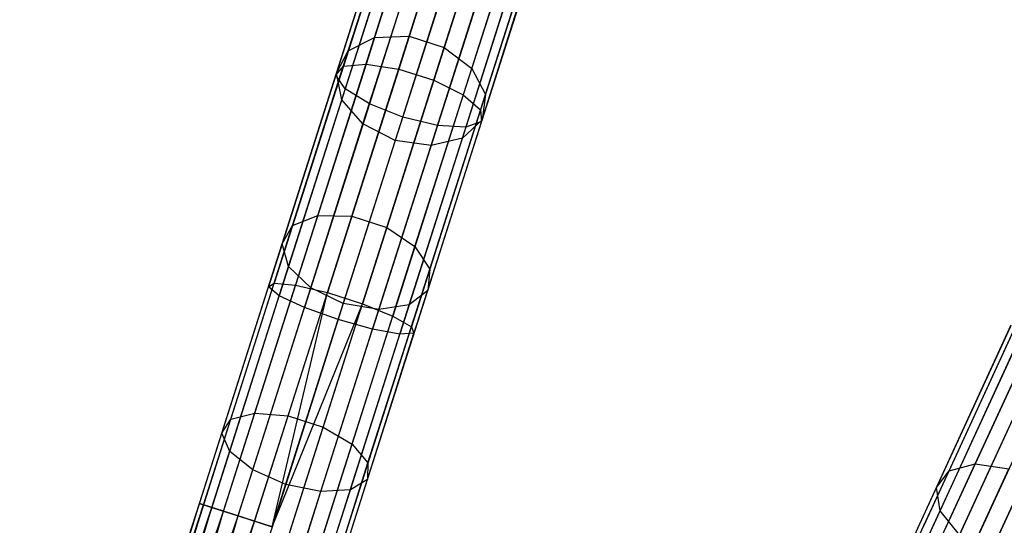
# Model space of a CAD drawing. Extents: x -91 to 91, y -91 to 262.
# Tile 415 of 480: x 18 to 30.8, y 66.86 to 73.43. Entities that reach past the tile are written whole.
import ezdxf

# ---------------------------------------------------------------- set-up
doc = ezdxf.new("R2010")
doc.units = 0
doc.header["$LTSCALE"] = 25.4
doc.layers.get('0').update_dxf_attribs({"linetype": 'CONTINUOUS'})

# ---------------------------------------------------------------- blocks, each defined once
blk = doc.blocks.new('ETE0_STL_1')
at = {"color": 0}
for p, q in [((23.07, 75.513, 171.657), (22.212, 72.822, 170.552)), ((23.07, 75.513, 171.657), (22.212, 72.822, 170.552)), ((23.38, 75.593, 171.302), (22.506, 72.849, 170.175)), ((23.38, 75.593, 171.302), (22.506, 72.849, 170.175)), ((23.813, 75.556, 171.101), (22.93, 72.783, 169.963)), ((23.813, 75.556, 171.101), (22.93, 72.783, 169.963)), ((24.269, 75.41, 171.101), (23.386, 72.638, 169.963)), ((24.269, 75.41, 171.101), (23.386, 72.638, 169.963)), ((22.952, 75.335, 172.085), (22.114, 72.706, 171.006)), ((22.952, 75.335, 172.085), (22.114, 72.706, 171.006)), ((22.616, 73.193, 315.182), (23.256, 75.204, 312.896)), ((22.616, 73.193, 315.182), (23.256, 75.204, 312.896)), ((23.065, 73.209, 315.345), (23.713, 75.241, 313.034)), ((23.065, 73.209, 315.345), (23.713, 75.241, 313.034)), ((24.644, 75.19, 171.302), (23.77, 72.447, 170.175)), ((24.644, 75.19, 171.302), (23.77, 72.447, 170.175)), ((23.055, 75.099, 172.489), (22.236, 72.529, 171.434)), ((23.055, 75.099, 172.489), (22.236, 72.529, 171.434)), ((22.275, 73.02, 314.894), (22.904, 74.992, 312.651)), ((22.275, 73.02, 314.894), (22.904, 74.992, 312.651)), ((23.521, 73.064, 315.345), (24.169, 75.096, 313.034)), ((23.521, 73.064, 315.345), (24.169, 75.096, 313.034)), ((24.851, 74.945, 171.657), (23.994, 72.254, 170.552)), ((24.851, 74.945, 171.657), (23.994, 72.254, 170.552)), ((23.355, 74.859, 172.775), (22.549, 72.332, 171.737)), ((23.355, 74.859, 172.775), (22.549, 72.332, 171.737)), ((23.879, 72.79, 315.182), (24.52, 74.801, 312.896)), ((23.879, 72.79, 315.182), (24.52, 74.801, 312.896)), ((22.122, 72.729, 314.547), (22.735, 74.655, 312.356)), ((22.122, 72.729, 314.547), (22.735, 74.655, 312.356)), ((22.982, 72.159, 171.847), (23.782, 74.671, 172.878)), ((22.982, 72.159, 171.847), (23.782, 74.671, 172.878)), ((24.844, 74.732, 172.085), (24.006, 72.103, 171.006)), ((24.844, 74.732, 172.085), (24.006, 72.103, 171.006)), ((24.24, 74.577, 172.775), (23.435, 72.049, 171.737)), ((24.24, 74.577, 172.775), (23.435, 72.049, 171.737)), ((24.623, 74.599, 172.489), (23.804, 72.03, 171.434)), ((24.623, 74.599, 172.489), (23.804, 72.03, 171.434)), ((24.057, 72.452, 314.894), (24.685, 74.424, 312.651)), ((24.057, 72.452, 314.894), (24.685, 74.424, 312.651)), ((22.191, 72.386, 314.219), (22.791, 74.269, 312.078)), ((22.191, 72.386, 314.219), (22.791, 74.269, 312.078)), ((24.013, 72.126, 314.547), (24.627, 74.052, 312.356)), ((24.013, 72.126, 314.547), (24.627, 74.052, 312.356)), ((22.466, 72.071, 313.987), (23.057, 73.923, 311.881)), ((22.466, 72.071, 313.987), (23.057, 73.923, 311.881)), ((23.759, 71.886, 314.219), (24.359, 73.769, 312.078)), ((23.759, 71.886, 314.219), (24.359, 73.769, 312.078)), ((23.472, 73.697, 311.809), (22.885, 71.856, 313.903)), ((23.472, 73.697, 311.809), (22.885, 71.856, 313.903)), ((23.352, 71.789, 313.987), (23.942, 73.641, 311.881)), ((23.352, 71.789, 313.987), (23.942, 73.641, 311.881)), ((22.32, 70.871, 317.311), (23.065, 73.209, 315.345)), ((22.32, 70.871, 317.311), (23.065, 73.209, 315.345)), ((22.616, 73.193, 315.182), (23.065, 73.209, 315.345)), ((22.616, 73.193, 315.182), (23.065, 73.209, 315.345)), ((23.065, 73.209, 315.345), (23.521, 73.064, 315.345)), ((23.065, 73.209, 315.345), (23.521, 73.064, 315.345)), ((21.878, 70.88, 317.127), (22.616, 73.193, 315.182)), ((21.878, 70.88, 317.127), (22.616, 73.193, 315.182)), ((22.275, 73.02, 314.894), (22.616, 73.193, 315.182)), ((22.275, 73.02, 314.894), (22.616, 73.193, 315.182)), ((21.552, 70.75, 316.802), (22.275, 73.02, 314.894)), ((21.552, 70.75, 316.802), (22.275, 73.02, 314.894)), ((22.122, 72.729, 314.547), (22.275, 73.02, 314.894)), ((22.122, 72.729, 314.547), (22.275, 73.02, 314.894)), ((22.776, 70.725, 317.311), (23.521, 73.064, 315.345)), ((22.776, 70.725, 317.311), (23.521, 73.064, 315.345)), ((23.521, 73.064, 315.345), (23.879, 72.79, 315.182)), ((23.521, 73.064, 315.345), (23.879, 72.79, 315.182)), ((22.212, 72.822, 170.552), (21.314, 70.004, 169.879)), ((22.212, 72.822, 170.552), (21.314, 70.004, 169.879)), ((22.506, 72.849, 170.175), (21.591, 69.977, 169.489)), ((22.506, 72.849, 170.175), (21.591, 69.977, 169.489)), ((22.114, 72.706, 171.006), (22.212, 72.822, 170.552)), ((22.114, 72.706, 171.006), (22.212, 72.822, 170.552)), ((22.212, 72.822, 170.552), (22.506, 72.849, 170.175)), ((22.212, 72.822, 170.552), (22.506, 72.849, 170.175)), ((22.506, 72.849, 170.175), (22.93, 72.783, 169.963)), ((22.506, 72.849, 170.175), (22.93, 72.783, 169.963)), ((22.114, 72.706, 171.006), (21.237, 69.954, 170.349)), ((22.114, 72.706, 171.006), (21.237, 69.954, 170.349)), ((21.415, 70.512, 316.41), (22.122, 72.729, 314.547)), ((21.415, 70.512, 316.41), (22.122, 72.729, 314.547)), ((22.93, 72.783, 169.963), (22.004, 69.88, 169.269)), ((22.93, 72.783, 169.963), (22.004, 69.88, 169.269)), ((22.236, 72.529, 171.434), (22.114, 72.706, 171.006)), ((22.236, 72.529, 171.434), (22.114, 72.706, 171.006)), ((22.191, 72.386, 314.219), (22.122, 72.729, 314.547)), ((22.191, 72.386, 314.219), (22.122, 72.729, 314.547)), ((22.93, 72.783, 169.963), (23.386, 72.638, 169.963)), ((22.93, 72.783, 169.963), (23.386, 72.638, 169.963)), ((23.142, 70.477, 317.127), (23.879, 72.79, 315.182)), ((23.142, 70.477, 317.127), (23.879, 72.79, 315.182)), ((23.879, 72.79, 315.182), (24.057, 72.452, 314.894)), ((23.879, 72.79, 315.182), (24.057, 72.452, 314.894)), ((23.386, 72.638, 169.963), (22.46, 69.735, 169.269)), ((23.386, 72.638, 169.963), (22.46, 69.735, 169.269)), ((23.386, 72.638, 169.963), (23.77, 72.447, 170.175)), ((23.386, 72.638, 169.963), (23.77, 72.447, 170.175)), ((22.236, 72.529, 171.434), (21.379, 69.839, 170.791)), ((22.236, 72.529, 171.434), (21.379, 69.839, 170.791)), ((22.549, 72.332, 171.737), (22.236, 72.529, 171.434)), ((22.549, 72.332, 171.737), (22.236, 72.529, 171.434)), ((23.77, 72.447, 170.175), (22.854, 69.574, 169.489)), ((23.77, 72.447, 170.175), (22.854, 69.574, 169.489)), ((23.333, 70.182, 316.802), (24.057, 72.452, 314.894)), ((23.333, 70.182, 316.802), (24.057, 72.452, 314.894)), ((23.77, 72.447, 170.175), (23.994, 72.254, 170.552)), ((23.77, 72.447, 170.175), (23.994, 72.254, 170.552)), ((24.057, 72.452, 314.894), (24.013, 72.126, 314.547)), ((24.057, 72.452, 314.894), (24.013, 72.126, 314.547)), ((21.5, 70.219, 316.041), (22.191, 72.386, 314.219)), ((21.5, 70.219, 316.041), (22.191, 72.386, 314.219)), ((22.549, 72.332, 171.737), (21.706, 69.686, 171.105)), ((22.549, 72.332, 171.737), (21.706, 69.686, 171.105)), ((22.466, 72.071, 313.987), (22.191, 72.386, 314.219)), ((22.466, 72.071, 313.987), (22.191, 72.386, 314.219)), ((22.982, 72.159, 171.847), (22.549, 72.332, 171.737)), ((22.982, 72.159, 171.847), (22.549, 72.332, 171.737)), ((23.994, 72.254, 170.552), (23.096, 69.436, 169.879)), ((23.994, 72.254, 170.552), (23.096, 69.436, 169.879)), ((23.994, 72.254, 170.552), (24.006, 72.103, 171.006)), ((23.994, 72.254, 170.552), (24.006, 72.103, 171.006)), ((21.787, 69.94, 315.779), (22.466, 72.071, 313.987)), ((21.787, 69.94, 315.779), (22.466, 72.071, 313.987)), ((22.144, 69.528, 171.219), (22.982, 72.159, 171.847)), ((22.144, 69.528, 171.219), (22.982, 72.159, 171.847)), ((22.885, 71.856, 313.903), (22.466, 72.071, 313.987)), ((22.885, 71.856, 313.903), (22.466, 72.071, 313.987)), ((23.435, 72.049, 171.737), (22.591, 69.403, 171.105)), ((23.435, 72.049, 171.737), (22.591, 69.403, 171.105)), ((23.435, 72.049, 171.737), (22.982, 72.159, 171.847)), ((23.435, 72.049, 171.737), (22.982, 72.159, 171.847)), ((24.006, 72.103, 171.006), (23.129, 69.351, 170.349)), ((24.006, 72.103, 171.006), (23.129, 69.351, 170.349)), ((23.307, 69.909, 316.41), (24.013, 72.126, 314.547)), ((23.307, 69.909, 316.41), (24.013, 72.126, 314.547)), ((23.804, 72.03, 171.434), (23.435, 72.049, 171.737)), ((23.804, 72.03, 171.434), (23.435, 72.049, 171.737)), ((24.013, 72.126, 314.547), (23.759, 71.886, 314.219)), ((24.013, 72.126, 314.547), (23.759, 71.886, 314.219)), ((24.006, 72.103, 171.006), (23.804, 72.03, 171.434)), ((24.006, 72.103, 171.006), (23.804, 72.03, 171.434)), ((23.804, 72.03, 171.434), (22.947, 69.34, 170.791)), ((23.804, 72.03, 171.434), (22.947, 69.34, 170.791)), ((22.885, 71.856, 313.903), (22.21, 69.737, 315.685)), ((22.885, 71.856, 313.903), (22.21, 69.737, 315.685)), ((22.672, 69.658, 315.779), (23.352, 71.789, 313.987)), ((22.672, 69.658, 315.779), (23.352, 71.789, 313.987)), ((23.352, 71.789, 313.987), (22.885, 71.856, 313.903)), ((23.352, 71.789, 313.987), (22.885, 71.856, 313.903)), ((23.068, 69.72, 316.041), (23.759, 71.886, 314.219)), ((23.068, 69.72, 316.041), (23.759, 71.886, 314.219)), ((23.759, 71.886, 314.219), (23.352, 71.789, 313.987)), ((23.759, 71.886, 314.219), (23.352, 71.789, 313.987)), ((21.061, 68.315, 318.688), (21.878, 70.88, 317.127)), ((21.061, 68.315, 318.688), (21.878, 70.88, 317.127)), ((21.494, 68.278, 318.888), (22.32, 70.871, 317.311)), ((21.494, 68.278, 318.888), (22.32, 70.871, 317.311)), ((21.552, 70.75, 316.802), (21.878, 70.88, 317.127)), ((21.552, 70.75, 316.802), (21.878, 70.88, 317.127)), ((21.878, 70.88, 317.127), (22.32, 70.871, 317.311)), ((21.878, 70.88, 317.127), (22.32, 70.871, 317.311)), ((22.32, 70.871, 317.311), (22.776, 70.725, 317.311)), ((22.32, 70.871, 317.311), (22.776, 70.725, 317.311)), ((20.75, 68.234, 318.333), (21.552, 70.75, 316.802)), ((20.75, 68.234, 318.333), (21.552, 70.75, 316.802)), ((21.415, 70.512, 316.41), (21.552, 70.75, 316.802)), ((21.415, 70.512, 316.41), (21.552, 70.75, 316.802)), ((21.95, 68.133, 318.888), (22.776, 70.725, 317.311)), ((21.95, 68.133, 318.888), (22.776, 70.725, 317.311)), ((22.776, 70.725, 317.311), (23.142, 70.477, 317.127)), ((22.776, 70.725, 317.311), (23.142, 70.477, 317.127)), ((20.632, 68.055, 317.905), (21.415, 70.512, 316.41)), ((20.632, 68.055, 317.905), (21.415, 70.512, 316.41)), ((21.5, 70.219, 316.041), (21.415, 70.512, 316.41)), ((21.5, 70.219, 316.041), (21.415, 70.512, 316.41)), ((22.324, 67.912, 318.688), (23.142, 70.477, 317.127)), ((22.324, 67.912, 318.688), (23.142, 70.477, 317.127)), ((23.142, 70.477, 317.127), (23.333, 70.182, 316.802)), ((23.142, 70.477, 317.127), (23.333, 70.182, 316.802)), ((20.734, 67.817, 317.503), (21.5, 70.219, 316.041)), ((20.734, 67.817, 317.503), (21.5, 70.219, 316.041)), ((21.787, 69.94, 315.779), (21.5, 70.219, 316.041)), ((21.787, 69.94, 315.779), (21.5, 70.219, 316.041)), ((22.531, 67.666, 318.333), (23.333, 70.182, 316.802)), ((22.531, 67.666, 318.333), (23.333, 70.182, 316.802)), ((23.333, 70.182, 316.802), (23.307, 69.909, 316.41)), ((23.333, 70.182, 316.802), (23.307, 69.909, 316.41)), ((20.395, 67.122, 169.653), (21.314, 70.004, 169.879)), ((20.395, 67.122, 169.653), (21.314, 70.004, 169.879)), ((21.237, 69.954, 170.349), (21.314, 70.004, 169.879)), ((21.237, 69.954, 170.349), (21.314, 70.004, 169.879)), ((21.314, 70.004, 169.879), (21.591, 69.977, 169.489)), ((21.314, 70.004, 169.879), (21.591, 69.977, 169.489)), ((20.34, 67.14, 170.128), (21.237, 69.954, 170.349)), ((20.34, 67.14, 170.128), (21.237, 69.954, 170.349)), ((20.654, 67.04, 169.259), (21.591, 69.977, 169.489)), ((20.654, 67.04, 169.259), (21.591, 69.977, 169.489)), ((21.034, 67.577, 317.217), (21.787, 69.94, 315.779)), ((21.034, 67.577, 317.217), (21.787, 69.94, 315.779)), ((21.058, 66.911, 169.037), (22.004, 69.88, 169.269)), ((21.058, 66.911, 169.037), (22.004, 69.88, 169.269)), ((21.379, 69.839, 170.791), (21.237, 69.954, 170.349)), ((21.379, 69.839, 170.791), (21.237, 69.954, 170.349)), ((21.286, 66.838, 169.008), (22.004, 69.88, 169.269)), ((21.286, 66.838, 169.008), (22.004, 69.88, 169.269)), ((21.591, 69.977, 169.489), (22.004, 69.88, 169.269)), ((21.591, 69.977, 169.489), (22.004, 69.88, 169.269)), ((22.21, 69.737, 315.685), (21.787, 69.94, 315.779)), ((22.21, 69.737, 315.685), (21.787, 69.94, 315.779)), ((22.004, 69.88, 169.269), (22.46, 69.735, 169.269)), ((22.004, 69.88, 169.269), (22.46, 69.735, 169.269)), ((22.524, 67.452, 317.905), (23.307, 69.909, 316.41)), ((22.524, 67.452, 317.905), (23.307, 69.909, 316.41)), ((23.307, 69.909, 316.41), (23.068, 69.72, 316.041)), ((23.307, 69.909, 316.41), (23.068, 69.72, 316.041)), ((20.502, 67.088, 170.576), (21.379, 69.839, 170.791)), ((20.502, 67.088, 170.576), (21.379, 69.839, 170.791)), ((21.706, 69.686, 171.105), (21.379, 69.839, 170.791)), ((21.706, 69.686, 171.105), (21.379, 69.839, 170.791)), ((30.423, 67.654, 317.127), (31.439, 69.859, 315.182)), ((30.423, 67.654, 317.127), (31.439, 69.859, 315.182)), ((20.843, 66.979, 170.893), (21.706, 69.686, 171.105)), ((20.843, 66.979, 170.893), (21.706, 69.686, 171.105)), ((21.286, 66.838, 169.008), (22.46, 69.735, 169.269)), ((21.286, 66.838, 169.008), (22.46, 69.735, 169.269)), ((22.21, 69.737, 315.685), (21.462, 67.388, 317.114)), ((22.21, 69.737, 315.685), (21.462, 67.388, 317.114)), ((21.514, 66.766, 169.037), (22.46, 69.735, 169.269)), ((21.514, 66.766, 169.037), (22.46, 69.735, 169.269)), ((22.144, 69.528, 171.219), (21.706, 69.686, 171.105)), ((22.144, 69.528, 171.219), (21.706, 69.686, 171.105)), ((21.919, 67.295, 317.217), (22.672, 69.658, 315.779)), ((21.919, 67.295, 317.217), (22.672, 69.658, 315.779)), ((22.672, 69.658, 315.779), (22.21, 69.737, 315.685)), ((22.672, 69.658, 315.779), (22.21, 69.737, 315.685)), ((22.303, 67.318, 317.503), (23.068, 69.72, 316.041)), ((22.303, 67.318, 317.503), (23.068, 69.72, 316.041)), ((22.46, 69.735, 169.269), (22.854, 69.574, 169.489)), ((22.46, 69.735, 169.269), (22.854, 69.574, 169.489)), ((23.068, 69.72, 316.041), (22.672, 69.658, 315.779)), ((23.068, 69.72, 316.041), (22.672, 69.658, 315.779)), ((30.083, 67.565, 316.802), (31.079, 69.729, 314.894)), ((30.083, 67.565, 316.802), (31.079, 69.729, 314.894)), ((21.286, 66.838, 171.008), (22.144, 69.528, 171.219)), ((21.286, 66.838, 171.008), (22.144, 69.528, 171.219)), ((21.918, 66.637, 169.259), (22.854, 69.574, 169.489)), ((21.918, 66.637, 169.259), (22.854, 69.574, 169.489)), ((22.591, 69.403, 171.105), (22.144, 69.528, 171.219)), ((22.591, 69.403, 171.105), (22.144, 69.528, 171.219)), ((22.854, 69.574, 169.489), (23.096, 69.436, 169.879)), ((22.854, 69.574, 169.489), (23.096, 69.436, 169.879)), ((30.992, 69.54, 170.552), (29.755, 66.854, 169.879)), ((30.992, 69.54, 170.552), (29.755, 66.854, 169.879)), ((31.288, 69.532, 170.175), (30.026, 66.794, 169.489)), ((31.288, 69.532, 170.175), (30.026, 66.794, 169.489)), ((21.729, 66.697, 170.893), (22.591, 69.403, 171.105)), ((21.729, 66.697, 170.893), (22.591, 69.403, 171.105)), ((22.177, 66.554, 169.653), (23.096, 69.436, 169.879)), ((22.177, 66.554, 169.653), (23.096, 69.436, 169.879)), ((22.947, 69.34, 170.791), (22.591, 69.403, 171.105)), ((22.947, 69.34, 170.791), (22.591, 69.403, 171.105)), ((23.096, 69.436, 169.879), (23.129, 69.351, 170.349)), ((23.096, 69.436, 169.879), (23.129, 69.351, 170.349)), ((30.882, 69.438, 171.006), (29.673, 66.814, 170.349)), ((30.882, 69.438, 171.006), (29.673, 66.814, 170.349)), ((29.918, 67.346, 316.41), (30.891, 69.459, 314.547)), ((29.918, 67.346, 316.41), (30.891, 69.459, 314.547)), ((31.7, 69.414, 169.963), (30.425, 66.646, 169.269)), ((31.7, 69.414, 169.963), (30.425, 66.646, 169.269)), ((22.07, 66.588, 170.576), (22.947, 69.34, 170.791)), ((22.07, 66.588, 170.576), (22.947, 69.34, 170.791)), ((22.232, 66.537, 170.128), (23.129, 69.351, 170.349)), ((22.232, 66.537, 170.128), (23.129, 69.351, 170.349)), ((23.129, 69.351, 170.349), (22.947, 69.34, 170.791)), ((23.129, 69.351, 170.349), (22.947, 69.34, 170.791)), ((30.981, 69.247, 171.434), (29.799, 66.683, 170.791)), ((30.981, 69.247, 171.434), (29.799, 66.683, 170.791)), ((29.966, 67.045, 316.041), (30.918, 69.111, 314.219)), ((29.966, 67.045, 316.041), (30.918, 69.111, 314.219)), ((31.267, 69.012, 171.737), (30.105, 66.49, 171.105)), ((31.267, 69.012, 171.737), (30.105, 66.49, 171.105)), ((30.217, 66.732, 315.779), (31.153, 68.764, 313.987)), ((30.217, 66.732, 315.779), (31.153, 68.764, 313.987)), ((30.52, 66.28, 171.219), (31.675, 68.787, 171.847)), ((30.52, 66.28, 171.219), (31.675, 68.787, 171.847)), ((31.542, 68.499, 313.903), (30.612, 66.479, 315.685)), ((31.542, 68.499, 313.903), (30.612, 66.479, 315.685)), ((19.887, 65.528, 319.452), (20.75, 68.234, 318.333)), ((19.887, 65.528, 319.452), (20.75, 68.234, 318.333)), ((20.182, 65.557, 319.828), (21.061, 68.315, 318.688)), ((20.182, 65.557, 319.828), (21.061, 68.315, 318.688)), ((20.605, 65.491, 320.041), (21.494, 68.278, 318.888)), ((20.605, 65.491, 320.041), (21.494, 68.278, 318.888)), ((20.632, 68.055, 317.905), (20.75, 68.234, 318.333)), ((20.632, 68.055, 317.905), (20.75, 68.234, 318.333)), ((20.75, 68.234, 318.333), (21.061, 68.315, 318.688)), ((20.75, 68.234, 318.333), (21.061, 68.315, 318.688)), ((21.061, 68.315, 318.688), (21.494, 68.278, 318.888)), ((21.061, 68.315, 318.688), (21.494, 68.278, 318.888)), ((21.494, 68.278, 318.888), (21.95, 68.133, 318.888)), ((21.494, 68.278, 318.888), (21.95, 68.133, 318.888)), ((21.062, 65.345, 320.041), (21.95, 68.133, 318.888)), ((21.062, 65.345, 320.041), (21.95, 68.133, 318.888)), ((21.95, 68.133, 318.888), (22.324, 67.912, 318.688)), ((21.95, 68.133, 318.888), (22.324, 67.912, 318.688)), ((19.79, 65.412, 318.998), (20.632, 68.055, 317.905)), ((19.79, 65.412, 318.998), (20.632, 68.055, 317.905)), ((20.734, 67.817, 317.503), (20.632, 68.055, 317.905)), ((20.734, 67.817, 317.503), (20.632, 68.055, 317.905)), ((21.445, 65.154, 319.828), (22.324, 67.912, 318.688)), ((21.445, 65.154, 319.828), (22.324, 67.912, 318.688)), ((22.324, 67.912, 318.688), (22.531, 67.666, 318.333)), ((22.324, 67.912, 318.688), (22.531, 67.666, 318.333)), ((19.911, 65.234, 318.571), (20.734, 67.817, 317.503)), ((19.911, 65.234, 318.571), (20.734, 67.817, 317.503)), ((21.034, 67.577, 317.217), (20.734, 67.817, 317.503)), ((21.034, 67.577, 317.217), (20.734, 67.817, 317.503)), ((20.224, 65.036, 318.267), (21.034, 67.577, 317.217)), ((20.224, 65.036, 318.267), (21.034, 67.577, 317.217)), ((21.462, 67.388, 317.114), (21.034, 67.577, 317.217)), ((21.462, 67.388, 317.114), (21.034, 67.577, 317.217)), ((21.669, 64.96, 319.452), (22.531, 67.666, 318.333)), ((21.669, 64.96, 319.452), (22.531, 67.666, 318.333)), ((22.531, 67.666, 318.333), (22.524, 67.452, 317.905)), ((22.531, 67.666, 318.333), (22.524, 67.452, 317.905)), ((29.296, 65.209, 318.688), (30.423, 67.654, 317.127)), ((29.296, 65.209, 318.688), (30.423, 67.654, 317.127)), ((29.722, 65.12, 318.888), (30.86, 67.591, 317.311)), ((29.722, 65.12, 318.888), (30.86, 67.591, 317.311)), ((30.083, 67.565, 316.802), (30.423, 67.654, 317.127)), ((30.083, 67.565, 316.802), (30.423, 67.654, 317.127)), ((30.423, 67.654, 317.127), (30.86, 67.591, 317.311)), ((30.423, 67.654, 317.127), (30.86, 67.591, 317.311)), ((21.681, 64.809, 318.998), (22.524, 67.452, 317.905)), ((21.681, 64.809, 318.998), (22.524, 67.452, 317.905)), ((22.524, 67.452, 317.905), (22.303, 67.318, 317.503)), ((22.524, 67.452, 317.905), (22.303, 67.318, 317.503)), ((28.978, 65.167, 318.333), (30.083, 67.565, 316.802)), ((28.978, 65.167, 318.333), (30.083, 67.565, 316.802)), ((29.918, 67.346, 316.41), (30.083, 67.565, 316.802)), ((29.918, 67.346, 316.41), (30.083, 67.565, 316.802)), ((21.462, 67.388, 317.114), (20.657, 64.863, 318.158)), ((21.462, 67.388, 317.114), (20.657, 64.863, 318.158)), ((21.919, 67.295, 317.217), (21.462, 67.388, 317.114)), ((21.919, 67.295, 317.217), (21.462, 67.388, 317.114)), ((21.479, 64.734, 318.571), (22.303, 67.318, 317.503)), ((21.479, 64.734, 318.571), (22.303, 67.318, 317.503)), ((22.303, 67.318, 317.503), (21.919, 67.295, 317.217)), ((22.303, 67.318, 317.503), (21.919, 67.295, 317.217)), ((28.839, 65.003, 317.905), (29.918, 67.346, 316.41)), ((28.839, 65.003, 317.905), (29.918, 67.346, 316.41)), ((29.966, 67.045, 316.041), (29.918, 67.346, 316.41)), ((29.966, 67.045, 316.041), (29.918, 67.346, 316.41)), ((21.11, 64.754, 318.267), (21.919, 67.295, 317.217)), ((21.11, 64.754, 318.267), (21.919, 67.295, 317.217)), ((18.005, 59.811, 169.887), (20.34, 67.14, 170.128)), ((18.005, 59.811, 169.887), (20.34, 67.14, 170.128)), ((18.005, 59.811, 170.128), (20.34, 67.14, 170.128)), ((18.005, 59.811, 170.128), (20.34, 67.14, 170.128)), ((18.005, 59.811, 169.887), (20.395, 67.122, 169.653)), ((18.005, 59.811, 169.887), (20.395, 67.122, 169.653)), ((18.06, 59.793, 170.362), (20.34, 67.14, 170.128)), ((18.06, 59.793, 170.362), (20.34, 67.14, 170.128)), ((18.06, 59.793, 169.653), (20.395, 67.122, 169.653)), ((18.06, 59.793, 169.653), (20.395, 67.122, 169.653)), ((18.06, 59.793, 170.362), (20.502, 67.088, 170.576)), ((18.06, 59.793, 170.362), (20.502, 67.088, 170.576)), ((18.166, 59.759, 169.44), (20.395, 67.122, 169.653)), ((18.166, 59.759, 169.44), (20.395, 67.122, 169.653)), ((18.166, 59.759, 170.576), (20.502, 67.088, 170.576)), ((18.166, 59.759, 170.576), (20.502, 67.088, 170.576)), ((18.319, 59.711, 170.756), (20.502, 67.088, 170.576)), ((18.319, 59.711, 170.756), (20.502, 67.088, 170.576)), ((20.395, 67.122, 169.653), (20.34, 67.14, 170.128)), ((20.34, 67.14, 170.128), (20.502, 67.088, 170.576)), ((20.395, 67.122, 169.653), (20.34, 67.14, 170.128)), ((20.34, 67.14, 170.128), (20.502, 67.088, 170.576)), ((20.654, 67.04, 169.259), (20.395, 67.122, 169.653)), ((20.654, 67.04, 169.259), (20.395, 67.122, 169.653)), ((20.502, 67.088, 170.576), (20.843, 66.979, 170.893)), ((20.502, 67.088, 170.576), (20.843, 66.979, 170.893)), ((18.166, 59.759, 169.44), (20.654, 67.04, 169.259)), ((18.166, 59.759, 169.44), (20.654, 67.04, 169.259)), ((18.319, 59.711, 169.259), (20.654, 67.04, 169.259)), ((18.319, 59.711, 169.259), (20.654, 67.04, 169.259)), ((18.319, 59.711, 170.756), (20.843, 66.979, 170.893)), ((18.319, 59.711, 170.756), (20.843, 66.979, 170.893)), ((18.508, 59.651, 169.122), (20.654, 67.04, 169.259)), ((18.508, 59.651, 169.122), (20.654, 67.04, 169.259)), ((18.508, 59.651, 170.893), (20.843, 66.979, 170.893)), ((18.508, 59.651, 170.893), (20.843, 66.979, 170.893)), ((18.722, 59.582, 170.979), (20.843, 66.979, 170.893)), ((18.722, 59.582, 170.979), (20.843, 66.979, 170.893)), ((21.058, 66.911, 169.037), (20.654, 67.04, 169.259)), ((21.058, 66.911, 169.037), (20.654, 67.04, 169.259)), ((20.843, 66.979, 170.893), (21.286, 66.838, 171.008)), ((20.843, 66.979, 170.893), (21.286, 66.838, 171.008)), ((28.911, 64.755, 317.503), (29.966, 67.045, 316.041)), ((28.911, 64.755, 317.503), (29.966, 67.045, 316.041)), ((30.217, 66.732, 315.779), (29.966, 67.045, 316.041)), ((30.217, 66.732, 315.779), (29.966, 67.045, 316.041)), ((18.508, 59.651, 169.122), (21.058, 66.911, 169.037)), ((18.508, 59.651, 169.122), (21.058, 66.911, 169.037)), ((18.722, 59.582, 169.037), (21.058, 66.911, 169.037)), ((18.722, 59.582, 169.037), (21.058, 66.911, 169.037)), ((21.286, 66.838, 169.008), (21.058, 66.911, 169.037)), ((21.286, 66.838, 169.008), (21.058, 66.911, 169.037))]:
    blk.add_line(p, q, dxfattribs=at)

msp = doc.modelspace()

# ---------------------------------------------------------------- block references
at = {"color": 253}
msp.add_blockref('ETE0_STL_1', (0, 0), dxfattribs=at)

doc.saveas('drawing.dxf')
